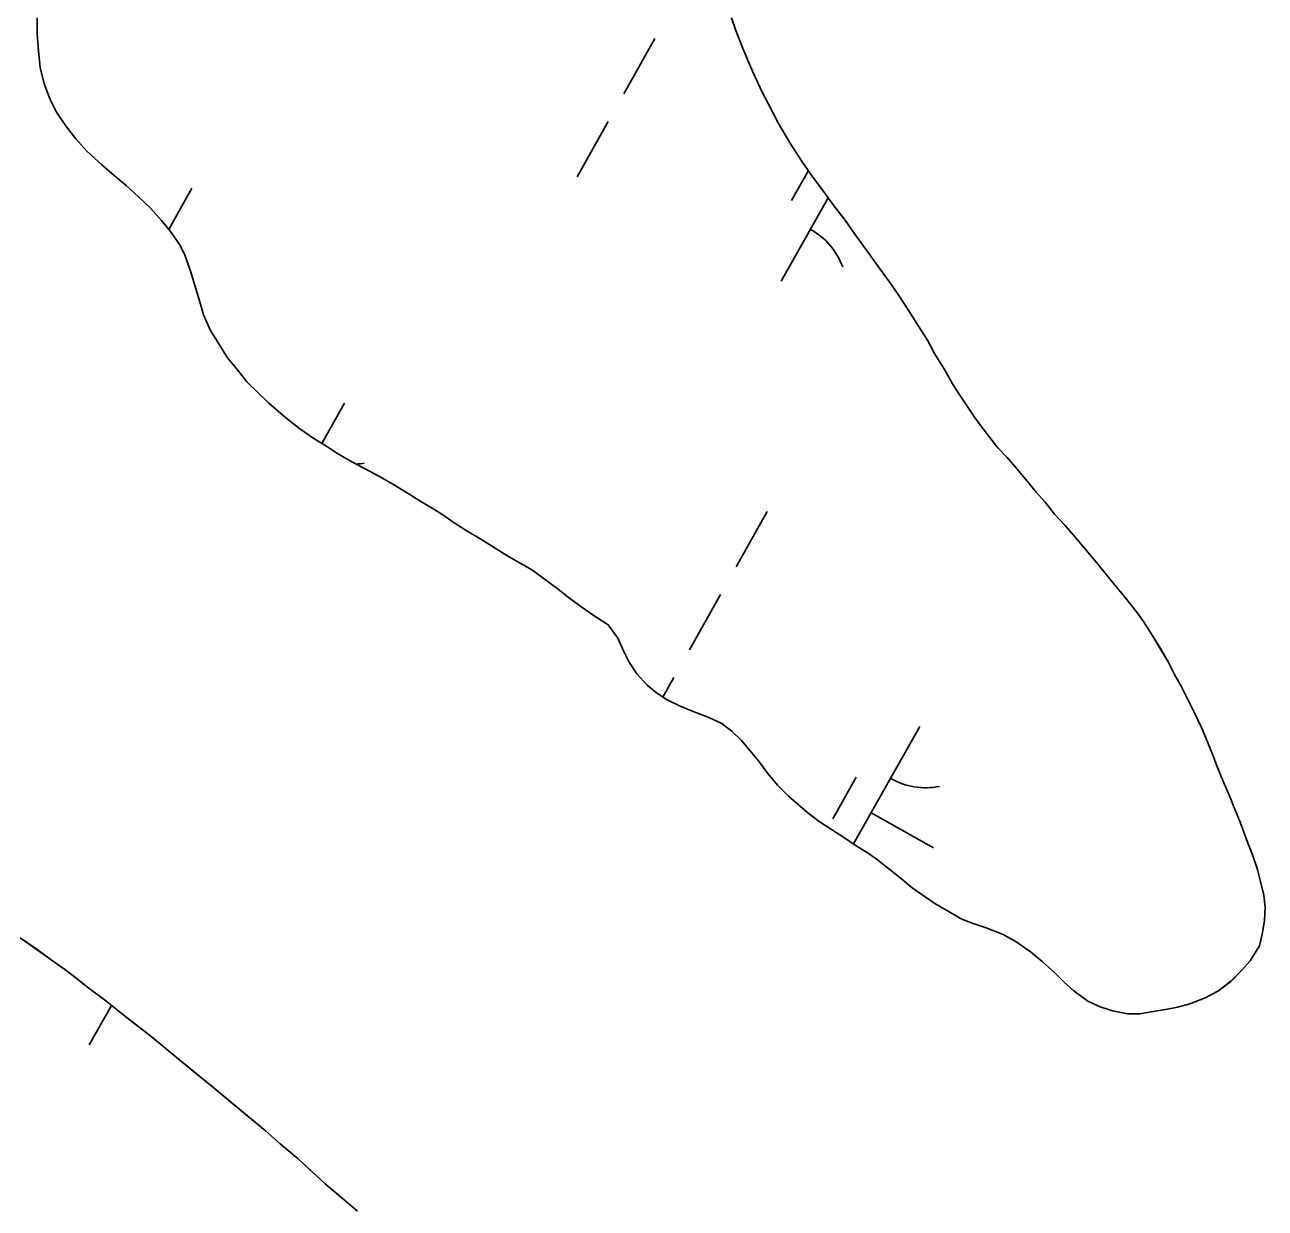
# Model space of a CAD drawing. Extents: x 3913936 to 3933962, y 195330 to 217741.
# Drawn here: x 3924299.6 to 3924612.2, y 200301.7 to 200600 of the extents above; entities that cross this region are included whole.
import ezdxf

# ---------------------------------------------------------------- set-up
doc = ezdxf.new("R2010")
doc.units = 0
doc.layers.add('V-TOPO-SHOR', color=7, linetype='Continuous')
doc.layers.add('V-WETL-SWMP', color=7, linetype='Continuous')

msp = doc.modelspace()

# ---------------------------------------------------------------- linework, layer by layer
at = {"layer": 'V-TOPO-SHOR'}
for points in [[(3924446.62, 200448.76), (3924443.02, 200451.01), (3924439.94, 200453.15), (3924436.96, 200455.4), (3924433.68, 200457.95), (3924430.18, 200460.51), (3924427.51, 200462.55), (3924423.82, 200464.59), (3924421.04, 200466.22), (3924417.14, 200468.67), (3924414.47, 200470.3), (3924410.77, 200472.55), (3924407.49, 200474.59), (3924404.92, 200476.43), (3924402.25, 200478.16), (3924399.38, 200479.79), (3924396.19, 200481.84), (3924392.5, 200484.08), (3924388.8, 200486.22), (3924385.21, 200488.16), (3924382.13, 200489.69), (3924378.63, 200491.73), (3924375.86, 200493.57), (3924372.37, 200495.71), (3924368.88, 200498.16), (3924365.28, 200501.02), (3924360.97, 200504.7), (3924358.29, 200507.26), (3924355.52, 200510.02), (3924353.15, 200512.98), (3924350.68, 200516.05), (3924348.42, 200519.53), (3924346.36, 200522.91), (3924344.6, 200526.9), (3924343.67, 200530.18), (3924342.43, 200534.27), (3924341.4, 200537.66), (3924339.95, 200541.75), (3924338.61, 200544.52), (3924336.24, 200547.89), (3924333.98, 200550.65), (3924331.2, 200553.72), (3924328.22, 200556.58), (3924325.14, 200559.45), (3924322.06, 200562), (3924318.97, 200564.66), (3924315.07, 200568.23), (3924312.39, 200571.2), (3924309.82, 200574.57), (3924307.56, 200577.95), (3924305.91, 200581.12), (3924304.46, 200585.12), (3924303.43, 200589.22), (3924303, 200593.31), (3924302.68, 200597.62), (3924302.67, 200601.72)], [(3924477.66, 200601.7), (3924478.8, 200598.52), (3924480.56, 200594.02), (3924482.93, 200588.28), (3924485.4, 200582.96), (3924486.95, 200579.99), (3924489.53, 200575.08), (3924492.31, 200570.37), (3924495.5, 200565.46), (3924498.18, 200561.57), (3924500.23, 200558.81), (3924503.32, 200554.61), (3924506.3, 200550.72), (3924509.19, 200546.63), (3924512.38, 200542.23), (3924514.23, 200539.67), (3924517.42, 200535.27), (3924519.68, 200532), (3924522.36, 200527.91), (3924524.83, 200524.02), (3924527.1, 200520.44), (3924528.85, 200517.16), (3924531.32, 200513.07), (3924533.38, 200509.49), (3924535.23, 200506.62), (3924537.09, 200503.86), (3924538.94, 200501.1), (3924540.79, 200498.54), (3924542.75, 200495.98), (3924544.8, 200493.32), (3924547.17, 200490.87), (3924549.74, 200487.9), (3924552.21, 200484.94), (3924554.47, 200482.17), (3924556.73, 200479.62), (3924559.1, 200476.65), (3924561.67, 200473.89), (3924563.83, 200471.33), (3924567.02, 200467.55), (3924569.28, 200464.89), (3924571.85, 200461.72), (3924574.32, 200458.65), (3924576.89, 200455.58), (3924579.77, 200452), (3924581.52, 200449.55), (3924583.69, 200446.17), (3924585.74, 200442.8), (3924587.7, 200439.42), (3924589.35, 200436.24), (3924591, 200433.28), (3924592.65, 200429.9), (3924594.4, 200426.42), (3924596.15, 200422.83), (3924597.6, 200419.25), (3924598.94, 200415.87), (3924600.18, 200412.8), (3924601.52, 200409.52), (3924603.17, 200405.63), (3924604.62, 200402.05), (3924605.86, 200398.97), (3924607.72, 200393.96), (3924608.85, 200390.99), (3924610.2, 200387.1), (3924611.02, 200384.02), (3924611.85, 200380.64), (3924612.17, 200377.46), (3924611.98, 200374.18), (3924611.37, 200370.8), (3924610.76, 200367.82), (3924608.42, 200364.02), (3924606.27, 200361.66), (3924603.51, 200358.88), (3924600.44, 200356.52), (3924596.86, 200354.66), (3924593.17, 200353.22), (3924590.1, 200352.39)], [(3924590.1, 200352.39), (3924587.02, 200351.77), (3924583.95, 200351.24), (3924580.57, 200350.72), (3924577.49, 200350.71), (3924573.7, 200351.42), (3924570.62, 200352.44), (3924567.44, 200353.86), (3924563.95, 200356.52), (3924561.48, 200358.67), (3924559.12, 200361.02), (3924555.93, 200363.88), (3924553.05, 200366.33), (3924549.56, 200368.78), (3924546.17, 200370.72), (3924541.86, 200372.35), (3924538.58, 200373.47), (3924535.7, 200374.58), (3924532.73, 200376.32), (3924528.93, 200378.46), (3924526.46, 200380.2), (3924523.18, 200382.44), (3924520.6, 200384.59), (3924518.04, 200386.63), (3924514.44, 200389.49), (3924511.88, 200391.33), (3924509.1, 200393.07), (3924505.92, 200395.21), (3924503.14, 200396.94), (3924499.75, 200399.19), (3924496.88, 200401.34), (3924494.52, 200403.38), (3924492.05, 200405.52), (3924489.27, 200408.29), (3924486.81, 200411.25), (3924484.44, 200414.42), (3924482.38, 200416.98), (3924480.22, 200419.54), (3924477.86, 200421.89), (3924475.19, 200423.83), (3924471.8, 200425.46), (3924468, 200426.88), (3924464.72, 200428.21), (3924461.43, 200429.84), (3924458.76, 200431.57), (3924456.4, 200433.51), (3924453.83, 200436.38), (3924451.87, 200439.35), (3924450.43, 200442.21), (3924448.98, 200445.39), (3924446.62, 200448.76)], [(3924298.43, 200369.84), (3924302.33, 200367.13), (3924306.23, 200364.29), (3924310.25, 200361.45), (3924312.72, 200359.51), (3924315.32, 200357.44), (3924320, 200353.96), (3924324.16, 200350.6), (3924327.27, 200348.14), (3924331.3, 200345.04), (3924333.64, 200343.1), (3924337.67, 200339.74), (3924341.95, 200336.26), (3924346.76, 200332.38), (3924351.96, 200327.99), (3924354.95, 200325.53), (3924360.15, 200321.27), (3924363.92, 200317.91), (3924368.46, 200314.16), (3924371.06, 200311.71), (3924375.22, 200307.83), (3924379.51, 200304.21), (3924383.41, 200300.98)]]:
    msp.add_lwpolyline(points, dxfattribs=at)
at = {"layer": 'V-WETL-SWMP'}
for p, q in [((3924458.37, 200596.48), (3924450.53, 200582.53)), ((3924446.61, 200575.56), (3924438.76, 200561.61)), ((3924497.03, 200563.23), (3924492.79, 200555.67)), ((3924341.69, 200558.82), (3924335.83, 200548.39)), ((3924502.03, 200556.37), (3924490.2, 200535.33)), ((3924380.1, 200504.62), (3924374.39, 200494.47)), ((3924486.69, 200477.31), (3924478.85, 200463.36)), ((3924474.93, 200456.39), (3924467.09, 200442.44)), ((3924463.17, 200435.47), (3924460.39, 200430.52)), ((3924525.1, 200423.11), (3924508.45, 200393.5)), ((3924509.06, 200410.33), (3924503.18, 200399.87)), ((3924512.85, 200401.32), (3924528.54, 200392.5)), ((3924321.4, 200352.82), (3924315.79, 200342.85))]:
    msp.add_line(p, q, dxfattribs=at)
for points in [[(3924446.62, 200448.76), (3924443.02, 200451.01), (3924439.94, 200453.15), (3924436.96, 200455.4), (3924433.68, 200457.95), (3924430.18, 200460.51), (3924427.51, 200462.55), (3924423.82, 200464.59), (3924421.04, 200466.22), (3924417.14, 200468.67), (3924414.47, 200470.3), (3924410.77, 200472.55), (3924407.49, 200474.59), (3924404.92, 200476.43), (3924402.25, 200478.16), (3924399.38, 200479.79), (3924396.19, 200481.83), (3924392.5, 200484.08), (3924388.8, 200486.22), (3924385.21, 200488.16), (3924382.13, 200489.69), (3924378.63, 200491.73), (3924375.86, 200493.57), (3924372.37, 200495.71), (3924368.88, 200498.16), (3924365.28, 200501.02), (3924360.97, 200504.7), (3924358.29, 200507.26), (3924355.52, 200510.02), (3924353.15, 200512.98), (3924350.68, 200516.05), (3924348.42, 200519.53), (3924346.36, 200522.91), (3924344.6, 200526.9), (3924343.67, 200530.18), (3924342.43, 200534.27), (3924341.4, 200537.65), (3924339.95, 200541.75), (3924338.61, 200544.52), (3924336.24, 200547.89), (3924333.98, 200550.65), (3924331.2, 200553.72), (3924328.22, 200556.58), (3924325.14, 200559.45), (3924322.06, 200562), (3924318.97, 200564.66), (3924315.07, 200568.23), (3924312.39, 200571.2), (3924309.82, 200574.57), (3924307.56, 200577.95), (3924305.91, 200581.12), (3924304.46, 200585.12), (3924303.43, 200589.22), (3924303, 200593.32), (3924302.68, 200597.62), (3924302.67, 200601.72)], [(3924477.66, 200601.7), (3924478.8, 200598.52), (3924480.56, 200594.02), (3924482.93, 200588.28), (3924485.4, 200582.96), (3924486.95, 200579.99), (3924489.53, 200575.08), (3924492.31, 200570.37), (3924495.5, 200565.46), (3924498.18, 200561.57), (3924500.23, 200558.8), (3924503.32, 200554.61), (3924506.3, 200550.72), (3924509.19, 200546.63), (3924512.38, 200542.23), (3924514.23, 200539.67), (3924517.42, 200535.27), (3924519.68, 200532), (3924522.36, 200527.91), (3924524.83, 200524.02), (3924527.1, 200520.44), (3924528.85, 200517.16), (3924531.32, 200513.07), (3924533.38, 200509.49), (3924535.23, 200506.62), (3924537.09, 200503.86), (3924538.94, 200501.1), (3924540.79, 200498.54), (3924542.75, 200495.98), (3924544.8, 200493.32), (3924547.17, 200490.87), (3924549.74, 200487.9), (3924552.21, 200484.94), (3924554.47, 200482.17), (3924556.73, 200479.62), (3924559.1, 200476.65), (3924561.67, 200473.89), (3924563.83, 200471.33), (3924567.02, 200467.55), (3924569.28, 200464.89), (3924571.85, 200461.72), (3924574.32, 200458.65), (3924576.89, 200455.58), (3924579.77, 200452), (3924581.52, 200449.55), (3924583.69, 200446.17), (3924585.75, 200442.79), (3924587.7, 200439.42), (3924589.35, 200436.24), (3924591, 200433.27), (3924592.65, 200429.9), (3924594.4, 200426.42), (3924596.16, 200422.83), (3924597.6, 200419.25), (3924598.94, 200415.87), (3924600.18, 200412.8), (3924601.52, 200409.52), (3924603.17, 200405.63), (3924604.62, 200402.05), (3924605.86, 200398.97), (3924607.72, 200393.96), (3924608.85, 200390.99), (3924610.2, 200387.1), (3924611.02, 200384.02), (3924611.85, 200380.64), (3924612.17, 200377.46), (3924611.98, 200374.18), (3924611.37, 200370.8), (3924610.76, 200367.82), (3924608.42, 200364.02), (3924606.27, 200361.66), (3924603.51, 200358.89), (3924600.44, 200356.52), (3924596.86, 200354.66), (3924593.17, 200353.22), (3924590.1, 200352.39)], [(3924590.1, 200352.39), (3924587.02, 200351.77), (3924583.95, 200351.24), (3924580.57, 200350.72), (3924577.49, 200350.71), (3924573.7, 200351.42), (3924570.62, 200352.44), (3924567.44, 200353.86), (3924563.95, 200356.52), (3924561.48, 200358.67), (3924559.12, 200361.02), (3924555.93, 200363.88), (3924553.05, 200366.33), (3924549.56, 200368.78), (3924546.17, 200370.72), (3924541.86, 200372.35), (3924538.58, 200373.47), (3924535.7, 200374.58), (3924532.73, 200376.32), (3924528.93, 200378.46), (3924526.46, 200380.2), (3924523.18, 200382.44), (3924520.61, 200384.59), (3924518.04, 200386.63), (3924514.44, 200389.49), (3924511.87, 200391.33), (3924509.1, 200393.07), (3924505.92, 200395.21), (3924503.15, 200396.95), (3924499.75, 200399.19), (3924496.88, 200401.34), (3924494.52, 200403.38), (3924492.05, 200405.52), (3924489.27, 200408.29), (3924486.81, 200411.25), (3924484.44, 200414.42), (3924482.38, 200416.98), (3924480.22, 200419.54), (3924477.86, 200421.89), (3924475.19, 200423.83), (3924471.8, 200425.46), (3924468, 200426.88), (3924464.72, 200428.21), (3924461.43, 200429.84), (3924458.76, 200431.57), (3924456.4, 200433.51), (3924453.83, 200436.38), (3924451.87, 200439.35), (3924450.43, 200442.21), (3924448.98, 200445.39), (3924446.62, 200448.76)], [(3924298.43, 200369.84), (3924310.25, 200361.45), (3924315.32, 200357.44), (3924320, 200353.96), (3924324.15, 200350.6), (3924331.3, 200345.04)], [(3924331.3, 200345.04), (3924337.67, 200339.74), (3924346.76, 200332.38), (3924360.15, 200321.27), (3924363.91, 200317.91), (3924368.46, 200314.16), (3924375.22, 200307.83), (3924383.41, 200300.98)]]:
    msp.add_lwpolyline(points, dxfattribs=at)
for centre, start, end in [((3924489.12, 200532.93), 19.8861, 61.4297), ((3924381.59, 200506.79), 274.7608, 281.4297), ((3924526.59, 200425.28), 239.8861, 281.4297)]:
    msp.add_arc(centre, 17.62, start, end, dxfattribs=at)

doc.saveas('drawing.dxf')
